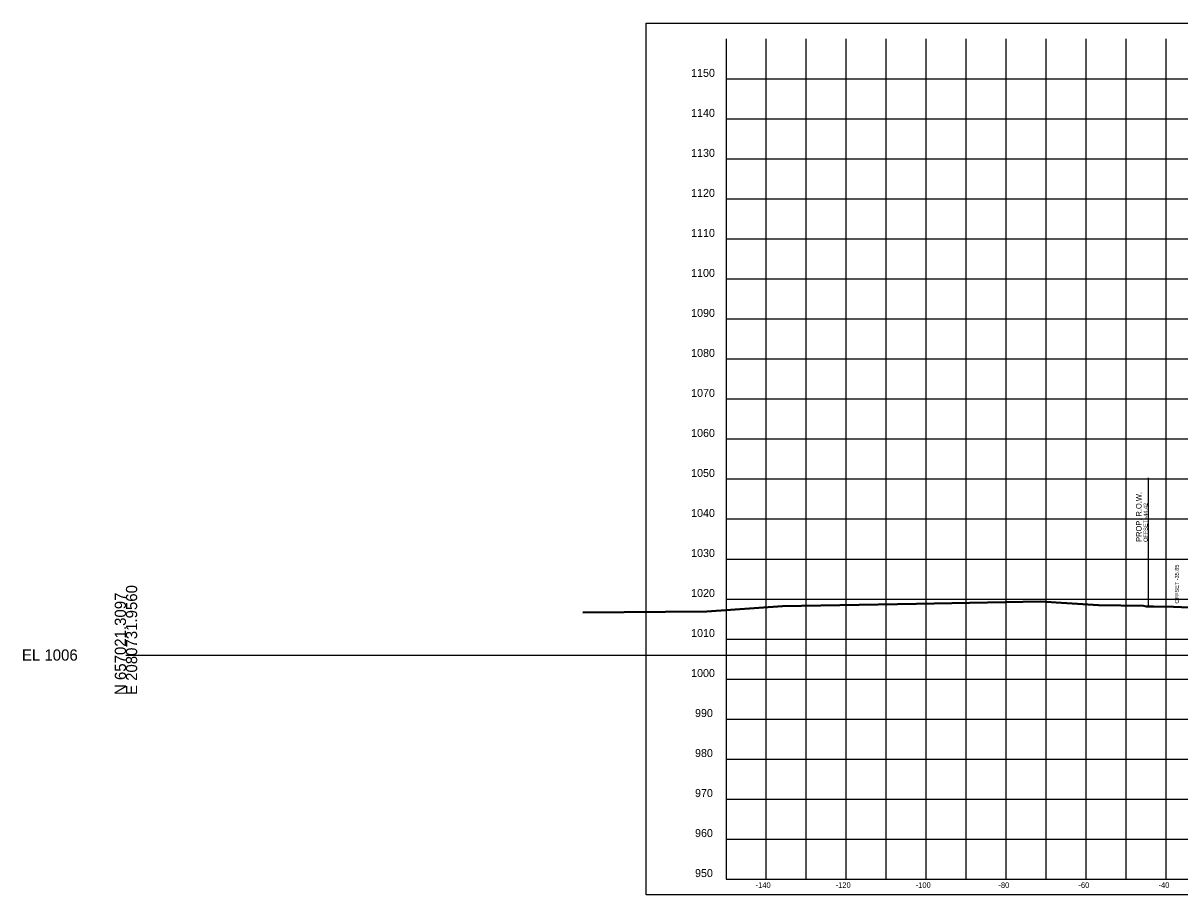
# Model space of a CAD drawing. Extents: x 1131015 to 1136271, y 133453 to 174329.
# Drawn here: x 1132014.8 to 1132303.8, y 162107.7 to 162325.6 of the extents above; entities that cross this region are included whole.
import ezdxf

# ---------------------------------------------------------------- set-up
doc = ezdxf.new("R2010")
doc.units = 0
for name, color, linetype in [('DESIGN - ROW - Right-of-Way and Easement Labels', 7, 'Continuous'), ('DESIGN - ROW - Right-of-Way Linework', 7, 'Continuous'), ('DESIGN - SHEET - Corner Text', 7, 'Continuous'), ('DESIGN - SHEET - Light Grid', 7, 'Continuous'), ('DESIGN - SHEET - Linework', 7, 'Continuous'), ('DESIGN - SHEET - Plot Shape', 7, 'Continuous'), ('DESIGN - TYPICAL - Slope Tie Text', 7, 'Continuous'), ('SURVEY - GROUND - Bottom of Topsoil Layer', 7, 'Continuous'), ('SURVEY - GROUND - Top of Ground', 7, 'Continuous')]:
    doc.layers.add(name, color=color, linetype=linetype)

msp = doc.modelspace()

# ---------------------------------------------------------------- linework, layer by layer
at = {"layer": 'DESIGN - ROW - Right-of-Way Linework'}
msp.add_line((1132296.03, 162179.93), (1132296.03, 162211.93), dxfattribs=at)
at = {"layer": 'DESIGN - SHEET - Light Grid'}
msp.add_line((1132040.46, 162167.66), (1132340.46, 162167.66), dxfattribs=at)
at = {"layer": 'DESIGN - SHEET - Linework'}
for p, q in [((1132200.46, 162111.66), (1132200.46, 162321.66)), ((1132210.46, 162111.66), (1132210.46, 162321.66)), ((1132220.46, 162111.66), (1132220.46, 162321.66)), ((1132230.46, 162111.66), (1132230.46, 162321.66)), ((1132240.46, 162111.66), (1132240.46, 162321.66)), ((1132250.46, 162111.66), (1132250.46, 162321.66)), ((1132260.46, 162111.66), (1132260.46, 162321.66)), ((1132270.46, 162111.66), (1132270.46, 162321.66)), ((1132280.46, 162111.66), (1132280.46, 162321.66)), ((1132290.46, 162111.66), (1132290.46, 162321.66)), ((1132300.46, 162111.66), (1132300.46, 162321.66)), ((1132190.46, 162311.66), (1132490.46, 162311.66)), ((1132190.46, 162301.66), (1132490.46, 162301.66)), ((1132190.46, 162291.66), (1132490.46, 162291.66)), ((1132190.46, 162281.66), (1132490.46, 162281.66)), ((1132190.46, 162271.66), (1132490.46, 162271.66)), ((1132190.46, 162261.66), (1132490.46, 162261.66)), ((1132190.46, 162251.66), (1132490.46, 162251.66)), ((1132190.46, 162241.66), (1132490.46, 162241.66)), ((1132190.46, 162231.66), (1132490.46, 162231.66)), ((1132190.46, 162221.66), (1132490.46, 162221.66)), ((1132190.46, 162211.66), (1132490.46, 162211.66)), ((1132190.46, 162201.66), (1132490.46, 162201.66)), ((1132190.46, 162191.66), (1132490.46, 162191.66)), ((1132190.46, 162181.66), (1132490.46, 162181.66)), ((1132190.46, 162171.66), (1132490.46, 162171.66)), ((1132190.46, 162161.66), (1132490.46, 162161.66)), ((1132190.46, 162151.66), (1132490.46, 162151.66)), ((1132190.46, 162141.66), (1132490.46, 162141.66)), ((1132190.46, 162131.66), (1132490.46, 162131.66)), ((1132190.46, 162121.66), (1132490.46, 162121.66))]:
    msp.add_line(p, q, dxfattribs=at)
msp.add_lwpolyline([(1132190.46, 162321.66), (1132190.46, 162111.66), (1132490.46, 162111.66), (1132490.46, 162321.66)], dxfattribs=at)
at = {"layer": 'DESIGN - SHEET - Plot Shape'}
msp.add_lwpolyline([(1132170.46, 162325.6), (1132510.46, 162325.6), (1132510.46, 162107.72), (1132170.46, 162107.72)], close=True, dxfattribs=at)
at = {"layer": 'SURVEY - GROUND - Bottom of Topsoil Layer'}
for p, q in [((1132238.05, 162180.41), (1132269.01, 162180.95)), ((1132269.01, 162180.95), (1132283.5, 162180.03)), ((1132154.67, 162178.21), (1132185.66, 162178.47)), ((1132185.66, 162178.47), (1132204.51, 162179.76)), ((1132204.51, 162179.76), (1132238.05, 162180.41)), ((1132283.5, 162180.03), (1132294.73, 162179.87)), ((1132294.73, 162179.87), (1132295.45, 162179.67)), ((1132295.45, 162179.67), (1132297.28, 162179.7)), ((1132297.28, 162179.7), (1132302.24, 162179.62)), ((1132302.24, 162179.62), (1132314.74, 162179.08))]:
    msp.add_line(p, q, dxfattribs=at)
at = {"layer": 'SURVEY - GROUND - Top of Ground'}
for p, q in [((1132238.05, 162180.66), (1132269.01, 162181.2)), ((1132269.01, 162181.2), (1132283.5, 162180.28)), ((1132154.67, 162178.46), (1132185.66, 162178.72)), ((1132185.66, 162178.72), (1132204.51, 162180.01)), ((1132204.51, 162180.01), (1132238.05, 162180.66)), ((1132283.5, 162180.28), (1132294.73, 162180.12)), ((1132294.73, 162180.12), (1132295.45, 162179.92)), ((1132295.45, 162179.92), (1132297.28, 162179.95)), ((1132297.28, 162179.95), (1132302.24, 162179.87)), ((1132302.24, 162179.87), (1132314.74, 162179.33))]:
    msp.add_line(p, q, dxfattribs=at)

# ---------------------------------------------------------------- texts
at = {"layer": 'DESIGN - ROW - Right-of-Way and Easement Labels'}
for s, height, p in [('PROP. R.O.W.', 1.4, (1132294.28, 162195.93)), ('OFFSET -44.42', 1, (1132295.78, 162195.93))]:
    msp.add_text(s, height=height, rotation=90, dxfattribs=at).set_placement(p)
at = {"layer": 'DESIGN - SHEET - Corner Text'}
for s, height, p in [('1150', 2, (1132181.7, 162312.16)), ('1140', 2, (1132181.7, 162302.16)), ('1130', 2, (1132181.7, 162292.16)), ('1120', 2, (1132181.7, 162282.16)), ('1110', 2, (1132181.7, 162272.16)), ('1100', 2, (1132181.7, 162262.16)), ('1090', 2, (1132181.7, 162252.16)), ('1080', 2, (1132181.7, 162242.16)), ('1070', 2, (1132181.7, 162232.16)), ('1060', 2, (1132181.7, 162222.16)), ('1050', 2, (1132181.7, 162212.16)), ('1040', 2, (1132181.7, 162202.16)), ('1030', 2, (1132181.7, 162192.16)), ('1020', 2, (1132181.7, 162182.16)), ('1010', 2, (1132181.7, 162172.16)), ('1000', 2, (1132181.7, 162162.16)), ('990', 2, (1132182.68, 162152.16)), ('980', 2, (1132182.68, 162142.16)), ('970', 2, (1132182.68, 162132.16)), ('960', 2, (1132182.68, 162122.16)), ('950', 2, (1132182.68, 162112.16)), ('-140', 1.4, (1132197.83, 162109.46)), ('-120', 1.4, (1132217.83, 162109.46)), ('-100', 1.4, (1132237.83, 162109.46)), ('-80', 1.4, (1132258.51, 162109.46)), ('-60', 1.4, (1132278.51, 162109.46)), ('-40', 1.4, (1132298.51, 162109.46))]:
    msp.add_text(s, height=height, dxfattribs=at).set_placement(p)
at = {"layer": 'DESIGN - SHEET - Light Grid'}
for s, p in [('E 2080731.9560', (1132043.26, 162157.66)), ('N 657021.3097', (1132040.46, 162157.66))]:
    msp.add_text(s, height=2.8, rotation=90, dxfattribs=at).set_placement(p)
msp.add_text('EL 1006', height=2.8, dxfattribs=at).set_placement((1132014.46, 162166.26))
at = {"layer": 'DESIGN - TYPICAL - Slope Tie Text'}
msp.add_text('OFFSET -35.85', height=1, rotation=90, dxfattribs=at).set_placement((1132303.6, 162180.52))

doc.saveas('drawing.dxf')
